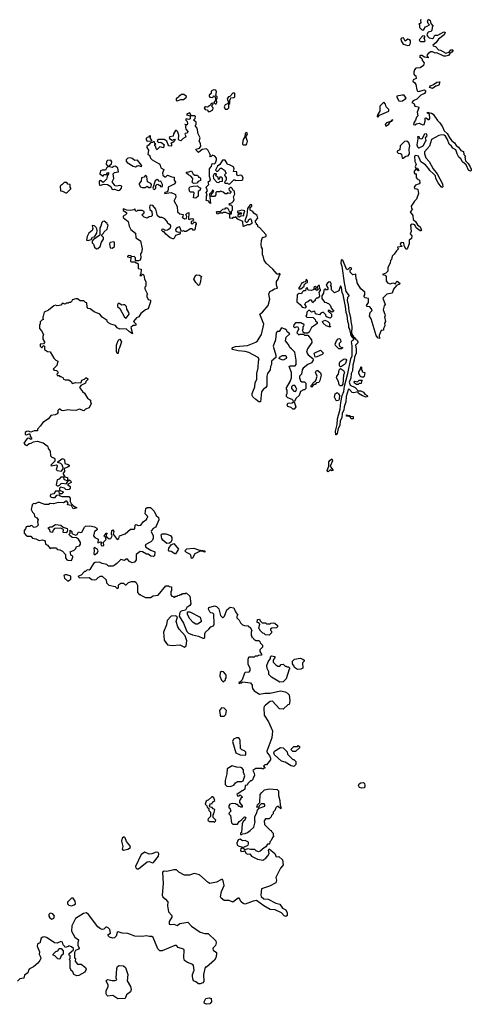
# Model space of a CAD drawing. Extents: x 2106670 to 2323771, y 35271 to 224896.
# Tile 378 of 419: x 2270299 to 2275415, y 175438 to 186593. Entities that reach past the tile are written whole.
import ezdxf

# ---------------------------------------------------------------- set-up
doc = ezdxf.new("R2010")
doc.units = 0

msp = doc.modelspace()

# ---------------------------------------------------------------- linework, layer by layer
at = {"layer": '0CON20XD'}
for points in [[(2274843, 186595), (2274839, 186585), (2274842, 186562), (2274835, 186550), (2274820, 186545), (2274830, 186535), (2274830, 186505), (2274851, 186481), (2274866, 186474), (2274879, 186481), (2274895, 186513), (2274915, 186518), (2274940, 186535), (2274925, 186550), (2274920, 186575), (2274932, 186598), (2274949, 186585), (2274958, 186548), (2274978, 186525), (2274970, 186505), (2274968, 186472), (2274955, 186458), (2274925, 186452), (2274912, 186425), (2274920, 186405), (2274936, 186386), (2274975, 186381), (2274985, 186387), (2275003, 186417), (2275035, 186416), (2275105, 186454), (2275118, 186448), (2275108, 186422), (2275045, 186374), (2275015, 186331), (2274980, 186305), (2274982, 186295), (2275011, 186291), (2275045, 186252), (2275066, 186246), (2275125, 186213), (2275164, 186226), (2275185, 186253), (2275202, 186252), (2275208, 186245), (2275196, 186224), (2275170, 186210), (2275155, 186186), (2275125, 186180), (2275105, 186181), (2275025, 186216), (2275005, 186213), (2274975, 186227), (2274955, 186228), (2274925, 186210), (2274914, 186196), (2274913, 186183), (2274928, 186165), (2274925, 186160), (2274885, 186170), (2274853, 186187), (2274843, 186187), (2274830, 186175), (2274854, 186154), (2274862, 186128), (2274882, 186105), (2274872, 186075), (2274835, 186048), (2274785, 186043), (2274771, 186025), (2274763, 185997), (2274764, 185974), (2274775, 185960), (2274788, 185958), (2274792, 185928), (2274757, 185913), (2274753, 185897), (2274776, 185876), (2274787, 185857), (2274797, 185797), (2274805, 185782), (2274815, 185778), (2274885, 185797), (2274896, 185786), (2274897, 185775), (2274885, 185758), (2274844, 185736), (2274798, 185692), (2274755, 185673), (2274742, 185655), (2274768, 185639), (2274775, 185612), (2274816, 185606), (2274822, 185595), (2274802, 185545), (2274808, 185502), (2274793, 185487), (2274782, 185455), (2274763, 185425), (2274760, 185405), (2274775, 185400), (2274795, 185413), (2274825, 185420), (2274865, 185402), (2274880, 185405), (2274893, 185445), (2274892, 185478), (2274905, 185480), (2274927, 185463), (2274938, 185462), (2274946, 185474), (2274942, 185522), (2274920, 185535), (2274920, 185545), (2274965, 185533), (2274984, 185524), (2275031, 185451), (2275058, 185425), (2275088, 185378), (2275107, 185335), (2275143, 185305), (2275167, 185257), (2275192, 185225), (2275226, 185196), (2275245, 185168), (2275269, 185149), (2275295, 185112), (2275325, 185100), (2275332, 185065), (2275350, 185045), (2275342, 185035), (2275350, 184995), (2275378, 184965), (2275402, 184925), (2275415, 184900), (2275412, 184885), (2275405, 184878), (2275385, 184888), (2275355, 184950), (2275315, 184982), (2275296, 185016), (2275275, 185037), (2275253, 185075), (2275238, 185118), (2275205, 185138), (2275191, 185161), (2275165, 185183), (2275146, 185236), (2275122, 185272), (2275106, 185286), (2275081, 185289), (2275048, 185282), (2274966, 185235), (2274941, 185159), (2274884, 185096), (2274883, 185075), (2274899, 185029), (2274936, 184985), (2274984, 184904), (2275028, 184845), (2275087, 184735), (2275092, 184698), (2275085, 184690), (2275075, 184700), (2275038, 184745), (2275012, 184795), (2275010, 184825), (2274986, 184846), (2274944, 184884), (2274935, 184902), (2274895, 184948), (2274844, 184984), (2274815, 185048), (2274786, 185056), (2274770, 185045), (2274774, 184985), (2274792, 184955), (2274780, 184925), (2274783, 184913), (2274805, 184910), (2274820, 184885), (2274815, 184880), (2274785, 184900), (2274766, 184875), (2274767, 184857), (2274775, 184848), (2274790, 184845), (2274792, 184805), (2274801, 184791), (2274830, 184775), (2274832, 184745), (2274825, 184732), (2274782, 184718), (2274767, 184695), (2274772, 184682), (2274797, 184677), (2274808, 184668), (2274818, 184625), (2274795, 184560), (2274770, 184535), (2274735, 184480), (2274738, 184458), (2274748, 184445), (2274724, 184415), (2274753, 184375), (2274755, 184330), (2274782, 184305), (2274807, 184267), (2274836, 184246), (2274852, 184208), (2274845, 184200), (2274835, 184202), (2274792, 184235), (2274777, 184267), (2274764, 184274), (2274745, 184277), (2274728, 184265), (2274732, 184195), (2274723, 184165), (2274740, 184145), (2274738, 184112), (2274712, 184095), (2274710, 184055), (2274693, 184005), (2274685, 183992), (2274675, 183992), (2274653, 184033), (2274650, 184065), (2274622, 184068), (2274612, 184058), (2274610, 184045), (2274630, 184025), (2274580, 184015), (2274582, 184002), (2274590, 183995), (2274567, 183973), (2274543, 183937), (2274518, 183915), (2274510, 183875), (2274500, 183865), (2274497, 183833), (2274470, 183785), (2274470, 183745), (2274445, 183720), (2274410, 183705), (2274438, 183698), (2274450, 183685), (2274450, 183635), (2274465, 183612), (2274495, 183600), (2274525, 183610), (2274555, 183600), (2274562, 183618), (2274575, 183630), (2274610, 183605), (2274600, 183595), (2274567, 183583), (2274535, 183540), (2274520, 183495), (2274460, 183485), (2274413, 183437), (2274440, 183365), (2274428, 183352), (2274418, 183305), (2274437, 183255), (2274440, 183235), (2274430, 183225), (2274442, 183175), (2274433, 183155), (2274437, 183125), (2274420, 183095), (2274420, 183075), (2274395, 183070), (2274383, 183047), (2274373, 183015), (2274375, 182982), (2274355, 182990), (2274336, 183016), (2274279, 183205), (2274260, 183235), (2274270, 183275), (2274290, 183295), (2274292, 183305), (2274265, 183340), (2274234, 183344), (2274228, 183355), (2274252, 183388), (2274250, 183435), (2274213, 183443), (2274202, 183452), (2274200, 183465), (2274210, 183475), (2274210, 183505), (2274164, 183544), (2274123, 183613), (2274120, 183645), (2274110, 183655), (2274108, 183708), (2274073, 183703), (2274042, 183732), (2274042, 183758), (2274060, 183765), (2274055, 183780), (2274035, 183780), (2274020, 183765)], [(2274844, 186344), (2274885, 186344), (2274893, 186355), (2274880, 186385), (2274890, 186395), (2274890, 186405), (2274865, 186410), (2274824, 186364), (2274831, 186351), (2274844, 186344)], [(2274695, 186302), (2274715, 186304), (2274728, 186328), (2274726, 186355), (2274719, 186365), (2274695, 186372), (2274665, 186351), (2274648, 186388), (2274625, 186384), (2274618, 186372), (2274619, 186355), (2274645, 186317), (2274695, 186302)], [(2274975, 185813), (2274943, 185823), (2274953, 185845), (2274985, 185857), (2275026, 185884), (2275059, 185889), (2275048, 185852), (2275012, 185838), (2274975, 185813)], [(2272085, 185672), (2272125, 185688), (2272155, 185688), (2272188, 185715), (2272186, 185726), (2272157, 185747), (2272134, 185746), (2272115, 185730), (2272105, 185730), (2272100, 185715), (2272072, 185695), (2272073, 185683), (2272085, 185672)], [(2272525, 185640), (2272532, 185655), (2272528, 185692), (2272538, 185705), (2272535, 185720), (2272520, 185735), (2272528, 185775), (2272520, 185795), (2272495, 185798), (2272470, 185785), (2272470, 185755), (2272445, 185737), (2272444, 185725), (2272454, 185714), (2272475, 185710), (2272490, 185715), (2272495, 185730), (2272508, 185728), (2272520, 185685), (2272500, 185655), (2272515, 185640), (2272525, 185640)], [(2272655, 185580), (2272670, 185595), (2272670, 185635), (2272680, 185645), (2272680, 185685), (2272688, 185692), (2272692, 185708), (2272725, 185710), (2272735, 185720), (2272738, 185755), (2272732, 185762), (2272715, 185760), (2272678, 185722), (2272665, 185720), (2272650, 185695), (2272652, 185682), (2272660, 185675), (2272660, 185645), (2272625, 185630), (2272617, 185605), (2272625, 185580), (2272655, 185580)], [(2274615, 185668), (2274635, 185672), (2274677, 185705), (2274656, 185736), (2274631, 185739), (2274572, 185728), (2274570, 185715), (2274594, 185674), (2274615, 185668)], [(2272433, 185553), (2272455, 185553), (2272487, 185573), (2272490, 185595), (2272480, 185605), (2272480, 185625), (2272490, 185635), (2272488, 185648), (2272470, 185645), (2272460, 185625), (2272425, 185600), (2272404, 185606), (2272388, 185595), (2272400, 185575), (2272425, 185570), (2272433, 185553)], [(2274355, 185490), (2274375, 185510), (2274482, 185555), (2274480, 185575), (2274452, 185605), (2274442, 185635), (2274425, 185658), (2274380, 185615), (2274380, 185555), (2274352, 185515), (2274350, 185495), (2274355, 185490)], [(2272453, 185043), (2272460, 185055), (2272458, 185065), (2272435, 185110), (2272415, 185128), (2272365, 185122), (2272325, 185090), (2272300, 185115), (2272300, 185125), (2272335, 185139), (2272351, 185159), (2272349, 185189), (2272333, 185215), (2272342, 185255), (2272321, 185301), (2272310, 185365), (2272290, 185385), (2272292, 185398), (2272300, 185405), (2272300, 185435), (2272282, 185442), (2272270, 185455), (2272288, 185472), (2272290, 185495), (2272282, 185502), (2272242, 185502), (2272228, 185538), (2272195, 185528), (2272190, 185515), (2272230, 185505), (2272230, 185470), (2272217, 185463), (2272185, 185470), (2272180, 185465), (2272180, 185455), (2272195, 185440), (2272200, 185415), (2272195, 185402), (2272180, 185400), (2272175, 185410), (2272170, 185405), (2272180, 185400), (2272178, 185375), (2272183, 185353), (2272203, 185325), (2272195, 185308), (2272172, 185305), (2272170, 185295), (2272181, 185275), (2272179, 185261), (2272152, 185248), (2272125, 185222), (2272105, 185228), (2272097, 185237), (2272102, 185285), (2272096, 185306), (2272086, 185326), (2272075, 185337), (2272065, 185337), (2272040, 185300), (2272038, 185272), (2272004, 185266), (2271993, 185257), (2271998, 185245), (2272025, 185229), (2272055, 185240), (2272060, 185235), (2272049, 185211), (2272035, 185200), (2272010, 185195), (2272020, 185185), (2272020, 185165), (2272015, 185160), (2271990, 185165), (2271980, 185175), (2271966, 185216), (2271956, 185226), (2271935, 185234), (2271875, 185236), (2271858, 185225), (2271862, 185212), (2271872, 185202), (2271897, 185207), (2271940, 185175), (2271932, 185168), (2271928, 185142), (2271888, 185152), (2271860, 185125), (2271855, 185120), (2271845, 185130), (2271840, 185155), (2271830, 185165), (2271832, 185178), (2271840, 185185), (2271832, 185192), (2271828, 185208), (2271815, 185210), (2271805, 185200), (2271782, 185198), (2271760, 185170), (2271740, 185155), (2271740, 185145), (2271760, 185115), (2271750, 185065), (2271768, 185058), (2271780, 185025), (2271800, 185005), (2271879, 184959), (2271890, 184945), (2271898, 184915), (2271932, 184895), (2271917, 184855), (2271921, 184831), (2271945, 184812), (2271956, 184814), (2271975, 184832), (2272024, 184814), (2272050, 184810), (2272050, 184775), (2272063, 184753), (2272058, 184735), (2271982, 184695), (2271983, 184665), (2271977, 184653), (2271968, 184642), (2271944, 184636), (2271940, 184625), (2272014, 184636), (2272063, 184613), (2272069, 184581), (2272048, 184545), (2272048, 184535), (2272083, 184475), (2272086, 184416), (2272113, 184393), (2272150, 184385), (2272147, 184363), (2272140, 184355), (2272165, 184338), (2272188, 184342), (2272192, 184365), (2272182, 184385), (2272195, 184400), (2272215, 184410), (2272212, 184332), (2272225, 184330), (2272233, 184337), (2272255, 184340), (2272270, 184325), (2272258, 184312), (2272240, 184305), (2272240, 184285), (2272255, 184280), (2272275, 184300), (2272288, 184298), (2272300, 184285), (2272300, 184275), (2272290, 184265), (2272288, 184225), (2272275, 184210), (2272265, 184210), (2272252, 184222), (2272235, 184222), (2272185, 184193), (2272165, 184192), (2272155, 184200), (2272132, 184192), (2272113, 184243), (2272105, 184247), (2272079, 184235), (2272064, 184215), (2272068, 184198), (2272095, 184186), (2272118, 184188), (2272118, 184175), (2272108, 184162), (2272065, 184146), (2272045, 184111), (2272035, 184109), (2272005, 184121), (2271954, 184164), (2271935, 184190), (2271925, 184190), (2271910, 184205), (2271915, 184220), (2271925, 184222), (2271948, 184208), (2271975, 184212), (2272007, 184233), (2272011, 184255), (2272006, 184266), (2271979, 184285), (2271968, 184308), (2271942, 184335), (2271915, 184350), (2271885, 184350), (2271862, 184372), (2271840, 184445), (2271809, 184489), (2271785, 184492), (2271773, 184487), (2271768, 184465), (2271774, 184444), (2271796, 184425), (2271800, 184375), (2271787, 184363), (2271765, 184360), (2271745, 184343), (2271710, 184355), (2271682, 184382), (2271710, 184405), (2271708, 184418), (2271685, 184432), (2271635, 184430), (2271628, 184422), (2271615, 184420), (2271605, 184450), (2271592, 184438), (2271555, 184430), (2271514, 184434), (2271475, 184450), (2271470, 184445), (2271473, 184433), (2271508, 184408), (2271510, 184395), (2271499, 184381), (2271473, 184367), (2271473, 184353), (2271528, 184308), (2271540, 184255), (2271560, 184215), (2271610, 184175), (2271615, 184120), (2271666, 184086), (2271688, 183995), (2271678, 183955), (2271668, 183942), (2271673, 183893), (2271665, 183870), (2271645, 183860), (2271615, 183860), (2271610, 183865), (2271610, 183895), (2271595, 183910), (2271568, 183908), (2271555, 183918), (2271535, 183920), (2271520, 183915), (2271520, 183905), (2271558, 183898), (2271555, 183852), (2271565, 183848), (2271605, 183850), (2271615, 183840), (2271628, 183838), (2271640, 183825), (2271640, 183775), (2271677, 183767), (2271670, 183715), (2271660, 183695), (2271675, 183690), (2271695, 183708), (2271707, 183697), (2271713, 183653), (2271727, 183625), (2271728, 183575), (2271718, 183562), (2271718, 183545), (2271748, 183485), (2271740, 183475), (2271740, 183455), (2271754, 183424), (2271780, 183415), (2271782, 183395), (2271753, 183317), (2271723, 183307), (2271670, 183265), (2271648, 183225), (2271622, 183215), (2271590, 183175), (2271620, 183145), (2271611, 183129), (2271583, 183127), (2271560, 183105), (2271577, 183033), (2271542, 183055), (2271505, 183090), (2271435, 183088), (2271405, 183102), (2271385, 183128), (2271330, 183145), (2271305, 183160), (2271292, 183172), (2271290, 183185), (2271234, 183224), (2271208, 183258), (2271143, 183283), (2271097, 183317), (2271075, 183320), (2271062, 183335), (2271060, 183385), (2271045, 183388), (2271025, 183408), (2270985, 183408), (2270955, 183430), (2270935, 183432), (2270892, 183418), (2270890, 183405), (2270875, 183390), (2270855, 183390), (2270848, 183382), (2270825, 183380), (2270815, 183370), (2270785, 183380), (2270765, 183360), (2270747, 183353), (2270725, 183350), (2270705, 183358), (2270685, 183350), (2270627, 183303), (2270575, 183278), (2270567, 183233), (2270560, 183225), (2270560, 183205), (2270570, 183195), (2270552, 183188), (2270532, 183168), (2270530, 183145), (2270522, 183135), (2270522, 183095), (2270548, 183068), (2270568, 183025), (2270560, 183005), (2270560, 182975), (2270580, 182945), (2270580, 182935), (2270568, 182922), (2270532, 182918), (2270530, 182895), (2270545, 182880), (2270555, 182880), (2270560, 182895), (2270575, 182900), (2270580, 182895), (2270580, 182855), (2270615, 182832), (2270645, 182830), (2270687, 182757), (2270707, 182737), (2270730, 182725), (2270720, 182675), (2270680, 182635), (2270692, 182622), (2270715, 182618), (2270730, 182605), (2270732, 182588), (2270720, 182575), (2270722, 182562), (2270745, 182560), (2270755, 182550), (2270765, 182550), (2270790, 182535), (2270795, 182520), (2270815, 182512), (2270855, 182512), (2270885, 182490), (2270895, 182470), (2270935, 182481), (2270985, 182477), (2270996, 182484), (2271005, 182508), (2271035, 182520), (2271050, 182535), (2271057, 182537), (2271070, 182525), (2271070, 182515), (2271050, 182495), (2271046, 182474), (2270992, 182448), (2270977, 182425), (2271011, 182381), (2271033, 182363), (2271067, 182305), (2271102, 182282), (2271100, 182265), (2271110, 182245), (2271085, 182197), (2271045, 182180), (2271025, 182163), (2270975, 182181), (2270935, 182164), (2270870, 182170), (2270845, 182171), (2270795, 182160), (2270774, 182164), (2270755, 182180), (2270745, 182179), (2270733, 182165), (2270732, 182138), (2270723, 182127), (2270700, 182115), (2270652, 182108), (2270625, 182072), (2270561, 182029), (2270535, 181990), (2270500, 181955), (2270500, 181935), (2270465, 181933), (2270425, 181918), (2270395, 181931), (2270375, 181926), (2270363, 181915), (2270363, 181895), (2270375, 181890), (2270405, 181902), (2270415, 181900), (2270418, 181875), (2270436, 181844), (2270425, 181838), (2270402, 181852), (2270385, 181848), (2270348, 181795), (2270360, 181775), (2270382, 181768), (2270405, 181792), (2270430, 181795), (2270455, 181812), (2270499, 181819), (2270567, 181797), (2270610, 181765), (2270617, 181757), (2270620, 181735), (2270643, 181705), (2270650, 181650), (2270665, 181636), (2270692, 181625), (2270699, 181615), (2270698, 181592), (2270652, 181545), (2270655, 181540), (2270715, 181548), (2270723, 181543), (2270725, 181530), (2270714, 181495), (2270725, 181484), (2270772, 181478), (2270788, 181502), (2270790, 181515), (2270779, 181549), (2270765, 181564), (2270730, 181575), (2270732, 181585), (2270775, 181618), (2270785, 181622), (2270800, 181615), (2270808, 181605), (2270810, 181565), (2270850, 181555), (2270860, 181545), (2270860, 181535), (2270845, 181522), (2270802, 181508), (2270808, 181475), (2270790, 181455), (2270790, 181445)], [(2274455, 185390), (2274479, 185411), (2274500, 185440), (2274516, 185444), (2274528, 185458), (2274515, 185456), (2274500, 185440), (2274455, 185423), (2274440, 185405), (2274442, 185392), (2274455, 185390)], [(2272865, 185174), (2272874, 185186), (2272880, 185215), (2272862, 185265), (2272880, 185295), (2272875, 185310), (2272865, 185313), (2272853, 185305), (2272848, 185265), (2272831, 185235), (2272822, 185195), (2272824, 185184), (2272835, 185176), (2272865, 185174)], [(2274825, 185143), (2274868, 185165), (2274897, 185213), (2274902, 185225), (2274898, 185255), (2274914, 185276), (2274912, 185292), (2274905, 185300), (2274884, 185296), (2274855, 185240), (2274832, 185242), (2274825, 185267), (2274804, 185266), (2274808, 185242), (2274797, 185175), (2274805, 185152), (2274815, 185143), (2274825, 185143)], [(2271745, 185218), (2271795, 185220), (2271798, 185228), (2271780, 185245), (2271780, 185275), (2271775, 185280), (2271758, 185262), (2271745, 185260), (2271733, 185247), (2271733, 185233), (2271745, 185218)], [(2274645, 185023), (2274673, 185045), (2274699, 185051), (2274714, 185075), (2274713, 185125), (2274720, 185165), (2274706, 185196), (2274685, 185218), (2274658, 185212), (2274610, 185165), (2274605, 185120), (2274574, 185105), (2274575, 185092), (2274585, 185080), (2274614, 185076), (2274625, 185068), (2274633, 185025), (2274645, 185023)], [(2271415, 184658), (2271435, 184662), (2271454, 184685), (2271456, 184706), (2271435, 184714), (2271395, 184707), (2271381, 184711), (2271348, 184755), (2271367, 184795), (2271358, 184845), (2271375, 184861), (2271419, 184871), (2271411, 184911), (2271385, 184932), (2271365, 184931), (2271345, 184917), (2271300, 184930), (2271339, 184961), (2271344, 184984), (2271332, 185002), (2271295, 184998), (2271284, 184986), (2271278, 184955), (2271300, 184925), (2271285, 184918), (2271271, 184889), (2271235, 184888), (2271215, 184880), (2271207, 184847), (2271245, 184820), (2271252, 184838), (2271282, 184838), (2271295, 184858), (2271305, 184860), (2271307, 184845), (2271290, 184825), (2271292, 184815), (2271283, 184787), (2271245, 184750), (2271215, 184770), (2271205, 184768), (2271198, 184755), (2271198, 184735), (2271205, 184720), (2271215, 184718), (2271255, 184730), (2271295, 184724), (2271333, 184703), (2271345, 184670), (2271375, 184673), (2271415, 184658)], [(2271613, 184927), (2271631, 184939), (2271645, 184940), (2271675, 184928), (2271682, 184935), (2271680, 184945), (2271635, 185000), (2271605, 184997), (2271575, 185022), (2271555, 185028), (2271525, 185024), (2271507, 185005), (2271505, 184990), (2271518, 184975), (2271585, 184932), (2271613, 184927)], [(2274020, 183765), (2274015, 183760), (2274000, 183765), (2273958, 183868), (2273945, 183873), (2273941, 183869), (2273936, 183835), (2273949, 183799), (2273973, 183613), (2273993, 183513), (2274031, 183465), (2274013, 183445), (2274010, 183410), (2274022, 183362), (2274028, 183295), (2274048, 183215), (2274049, 183175), (2274061, 183115), (2274059, 183039), (2274079, 182999), (2274102, 182985), (2274100, 182975), (2274122, 182962), (2274130, 182945), (2274128, 182932), (2274103, 182907), (2274111, 182865), (2274112, 182815), (2274092, 182768), (2274089, 182735), (2274072, 182678), (2274068, 182615), (2274053, 182585), (2274050, 182530), (2274033, 182487), (2274043, 182453), (2274100, 182425), (2274135, 182388), (2274165, 182387), (2274195, 182371), (2274210, 182350), (2274236, 182335), (2274238, 182325), (2274225, 182318), (2274182, 182332), (2274138, 182358), (2274128, 182378), (2274085, 182367), (2274065, 182370), (2274035, 182404), (2274025, 182406), (2274020, 182400), (2273998, 182325), (2273992, 182265), (2273973, 182207), (2273971, 182169), (2273954, 182135), (2273948, 182082), (2273931, 182049), (2273926, 181995), (2273907, 181963), (2273897, 181905), (2273885, 181888), (2273881, 181891), (2273875, 181930), (2273894, 182005), (2273898, 182072), (2273929, 182181), (2273936, 182255), (2273952, 182335), (2273971, 182379), (2273978, 182442), (2274016, 182585), (2274051, 182749), (2274064, 182785), (2274067, 182897), (2274058, 182945), (2274065, 182960), (2274090, 182975), (2274054, 183014), (2274039, 183085), (2274029, 183105), (2274029, 183135), (2274015, 183175), (2274008, 183245), (2273997, 183277), (2273990, 183345), (2273962, 183475), (2273951, 183501), (2273945, 183557), (2273935, 183578), (2273915, 183520), (2273865, 183500), (2273833, 183533), (2273830, 183565), (2273820, 183575), (2273828, 183585), (2273828, 183605), (2273819, 183619), (2273805, 183622), (2273782, 183605), (2273770, 183585), (2273790, 183555), (2273790, 183535), (2273775, 183530), (2273768, 183538), (2273755, 183540), (2273745, 183530), (2273742, 183495), (2273720, 183465), (2273720, 183435), (2273752, 183392), (2273775, 183390), (2273782, 183382), (2273798, 183378), (2273818, 183358), (2273830, 183320), (2273858, 183292), (2273848, 183282), (2273835, 183280), (2273805, 183300), (2273792, 183298), (2273792, 183292), (2273830, 183255), (2273830, 183225), (2273815, 183210), (2273782, 183222), (2273772, 183232), (2273768, 183248), (2273738, 183278), (2273712, 183268), (2273695, 183250), (2273660, 183255), (2273652, 183262), (2273648, 183278), (2273635, 183290), (2273605, 183280), (2273585, 183300), (2273572, 183298), (2273552, 183278), (2273550, 183245), (2273540, 183235), (2273552, 183222), (2273625, 183220), (2273648, 183198), (2273652, 183182), (2273670, 183165), (2273668, 183152), (2273650, 183135), (2273604, 183106), (2273578, 183052), (2273565, 183040), (2273525, 183040), (2273512, 183052), (2273508, 183068), (2273500, 183075), (2273510, 183085), (2273510, 183115), (2273518, 183122), (2273520, 183135), (2273508, 183148), (2273495, 183150), (2273485, 183160), (2273425, 183160), (2273403, 183137), (2273400, 183115), (2273415, 183100), (2273422, 183108), (2273448, 183118), (2273460, 183085), (2273452, 183078), (2273440, 183045), (2273462, 183022), (2273475, 183030), (2273515, 183030), (2273525, 183020), (2273565, 183020), (2273604, 182964), (2273608, 182935), (2273558, 182865), (2273550, 182825), (2273567, 182797), (2273620, 182755), (2273623, 182735), (2273605, 182707), (2273562, 182688), (2273510, 182645), (2273500, 182625), (2273490, 182575), (2273470, 182555), (2273470, 182535), (2273482, 182502), (2273495, 182490), (2273525, 182490), (2273540, 182475), (2273540, 182415), (2273525, 182400), (2273515, 182400), (2273481, 182379), (2273464, 182336), (2273430, 182305), (2273410, 182265), (2273428, 182205), (2273408, 182182), (2273395, 182180), (2273375, 182200), (2273335, 182212), (2273328, 182225), (2273335, 182248), (2273387, 182253), (2273400, 182265), (2273398, 182278), (2273385, 182290), (2273335, 182310), (2273320, 182325), (2273323, 182347), (2273330, 182355), (2273330, 182395), (2273320, 182405), (2273322, 182422), (2273362, 182495), (2273378, 182535), (2273380, 182595), (2273350, 182665), (2273365, 182672), (2273418, 182672), (2273430, 182685), (2273430, 182735), (2273417, 182827), (2273380, 182865), (2273364, 182874), (2273342, 182915), (2273310, 182955), (2273318, 182995), (2273360, 183035), (2273330, 183055), (2273325, 183070), (2273307, 183087), (2273265, 183100), (2273238, 183062), (2273215, 183060), (2273203, 183047), (2273198, 182965), (2273170, 182895), (2273202, 182792), (2273200, 182765), (2273150, 182725), (2273150, 182685), (2273140, 182665), (2273138, 182625), (2273108, 182585), (2273097, 182555), (2273097, 182445), (2273088, 182425), (2273057, 182403), (2273038, 182375), (2273027, 182263), (2273010, 182265), (2272975, 182290), (2272940, 182320), (2272932, 182335), (2272934, 182356), (2272963, 182435), (2272968, 182482), (2272986, 182515), (2272984, 182586), (2273001, 182649), (2273003, 182725), (2273012, 182752), (2273000, 182765), (2272894, 182824), (2272855, 182834), (2272775, 182841), (2272710, 182855), (2272703, 182865), (2272712, 182878), (2272745, 182889), (2272879, 182901), (2272975, 182940), (2272993, 182955), (2273038, 183025), (2273063, 183145), (2273018, 183255), (2273049, 183281), (2273113, 183355), (2273133, 183425), (2273123, 183485), (2273132, 183515), (2273157, 183523), (2273185, 183542), (2273218, 183552), (2273210, 183585), (2273210, 183625), (2273227, 183653), (2273242, 183698), (2273250, 183705), (2273245, 183720), (2273235, 183710), (2273215, 183710), (2273168, 183765), (2273092, 183835), (2273068, 183868), (2273057, 183917), (2273050, 183925), (2273048, 183995), (2273038, 184015), (2273033, 184045), (2273038, 184092), (2273050, 184125), (2273090, 184135), (2273091, 184155), (2273015, 184238), (2273002, 184242), (2272995, 184270), (2272982, 184272), (2272980, 184285), (2272970, 184295), (2272970, 184315), (2272997, 184343), (2272995, 184360), (2272988, 184375), (2272951, 184401), (2272940, 184420), (2272910, 184435), (2272910, 184465), (2272928, 184482), (2272930, 184495), (2272915, 184500), (2272905, 184490), (2272878, 184455), (2272872, 184378), (2272848, 184315), (2272865, 184300), (2272875, 184300), (2272890, 184315), (2272890, 184325), (2272915, 184340), (2272927, 184317), (2272930, 184285), (2272905, 184270), (2272875, 184270), (2272835, 184250), (2272830, 184255), (2272827, 184307), (2272772, 184332), (2272748, 184358), (2272735, 184350), (2272715, 184350), (2272705, 184340), (2272680, 184345), (2272680, 184390), (2272700, 184395), (2272700, 184425), (2272710, 184435), (2272710, 184475), (2272695, 184490), (2272675, 184490), (2272672, 184505), (2272708, 184522), (2272720, 184535), (2272728, 184555), (2272720, 184585), (2272737, 184615), (2272728, 184658), (2272712, 184662), (2272710, 184675), (2272695, 184690), (2272685, 184690), (2272670, 184675), (2272672, 184662), (2272690, 184645), (2272690, 184635), (2272680, 184625), (2272655, 184630), (2272645, 184620), (2272625, 184620), (2272605, 184638), (2272575, 184650), (2272565, 184642), (2272528, 184642), (2272522, 184635), (2272522, 184608), (2272505, 184590), (2272475, 184590), (2272470, 184595), (2272472, 184618), (2272490, 184635), (2272492, 184648), (2272500, 184655), (2272485, 184660), (2272468, 184632), (2272450, 184615), (2272460, 184510), (2272445, 184520), (2272440, 184535), (2272410, 184545), (2272417, 184563), (2272416, 184595), (2272422, 184605), (2272410, 184635), (2272427, 184655), (2272412, 184695), (2272440, 184725), (2272433, 184757), (2272460, 184775), (2272449, 184815), (2272451, 184905), (2272471, 184935), (2272480, 184965), (2272505, 184960), (2272517, 184973), (2272530, 185005), (2272530, 185025), (2272508, 185048), (2272483, 185057), (2272465, 185040), (2272453, 185043)], [(2272675, 184730), (2272725, 184780), (2272735, 184780), (2272745, 184770), (2272815, 184776), (2272827, 184783), (2272830, 184800), (2272815, 184828), (2272795, 184830), (2272772, 184822), (2272758, 184838), (2272758, 184868), (2272722, 184872), (2272728, 184905), (2272722, 184925), (2272675, 184948), (2272652, 184952), (2272650, 184965), (2272625, 185000), (2272595, 185000), (2272568, 184952), (2272540, 184935), (2272518, 184888), (2272528, 184878), (2272542, 184878), (2272575, 184910), (2272585, 184910), (2272618, 184888), (2272640, 184855), (2272620, 184835), (2272622, 184822), (2272640, 184805), (2272640, 184775), (2272622, 184758), (2272620, 184745), (2272625, 184740), (2272655, 184740), (2272662, 184732), (2272675, 184730)], [(2272268, 184738), (2272250, 184755), (2272258, 184765), (2272260, 184795), (2272239, 184819), (2272210, 184835), (2272190, 184855), (2272190, 184865), (2272215, 184868), (2272245, 184880), (2272264, 184844), (2272285, 184832), (2272312, 184832), (2272325, 184810), (2272338, 184808), (2272348, 184798), (2272348, 184772), (2272322, 184758), (2272305, 184740), (2272268, 184738)], [(2272555, 184750), (2272565, 184760), (2272598, 184762), (2272597, 184797), (2272587, 184807), (2272565, 184810), (2272560, 184785), (2272552, 184782), (2272548, 184808), (2272520, 184825), (2272528, 184848), (2272502, 184848), (2272490, 184825), (2272493, 184793), (2272532, 184752), (2272555, 184750)], [(2270821, 184631), (2270835, 184632), (2270880, 184675), (2270880, 184685), (2270870, 184695), (2270870, 184725), (2270845, 184730), (2270835, 184750), (2270803, 184747), (2270778, 184722), (2270764, 184716), (2270758, 184705), (2270762, 184655), (2270785, 184652), (2270821, 184631)], [(2271685, 184690), (2271719, 184691), (2271745, 184708), (2271763, 184693), (2271775, 184692), (2271787, 184703), (2271793, 184725), (2271786, 184736), (2271748, 184755), (2271740, 184815), (2271725, 184830), (2271710, 184810), (2271680, 184800), (2271677, 184765), (2271653, 184737), (2271651, 184725), (2271669, 184699), (2271685, 184690)], [(2271825, 184668), (2271840, 184685), (2271840, 184715), (2271853, 184727), (2271865, 184730), (2271875, 184720), (2271885, 184720), (2271898, 184698), (2271916, 184704), (2271916, 184726), (2271900, 184765), (2271875, 184760), (2271868, 184778), (2271855, 184782), (2271835, 184768), (2271808, 184685), (2271810, 184675), (2271825, 184668)], [(2272295, 184570), (2272270, 184575), (2272275, 184630), (2272265, 184640), (2272235, 184640), (2272222, 184652), (2272220, 184685), (2272225, 184698), (2272265, 184708), (2272315, 184710), (2272332, 184692), (2272348, 184688), (2272345, 184660), (2272320, 184645), (2272320, 184595), (2272295, 184570)], [(2272680, 184390), (2272675, 184390), (2272635, 184410), (2272605, 184410), (2272595, 184400), (2272582, 184402), (2272575, 184410), (2272568, 184402), (2272535, 184390), (2272530, 184415), (2272535, 184420), (2272575, 184420), (2272602, 184448), (2272625, 184450), (2272635, 184460), (2272655, 184460), (2272672, 184422), (2272680, 184415), (2272680, 184390)], [(2272785, 184360), (2272805, 184372), (2272837, 184373), (2272837, 184395), (2272848, 184428), (2272814, 184436), (2272762, 184418), (2272775, 184400), (2272788, 184402), (2272795, 184410), (2272808, 184405), (2272810, 184395), (2272805, 184390), (2272785, 184390), (2272772, 184378), (2272772, 184362), (2272785, 184360)], [(2271168, 183998), (2271185, 184000), (2271210, 184025), (2271226, 184074), (2271248, 184105), (2271247, 184127), (2271230, 184145), (2271230, 184155), (2271250, 184175), (2271255, 184190), (2271292, 184218), (2271300, 184265), (2271290, 184275), (2271290, 184285), (2271255, 184310), (2271242, 184308), (2271230, 184295), (2271220, 184255), (2271207, 184235), (2271208, 184152), (2271131, 184099), (2271120, 184085), (2271120, 184065), (2271135, 184050), (2271147, 184017), (2271168, 183998)], [(2271075, 184091), (2271108, 184102), (2271125, 184130), (2271148, 184132), (2271173, 184175), (2271178, 184205), (2271174, 184224), (2271165, 184240), (2271145, 184256), (2271125, 184262), (2271121, 184259), (2271129, 184229), (2271122, 184205), (2271084, 184175), (2271065, 184135), (2271056, 184096), (2271075, 184091)], [(2271345, 184003), (2271374, 184025), (2271372, 184072), (2271366, 184076), (2271325, 184067), (2271316, 184054), (2271325, 184008), (2271345, 184003)], [(2272325, 183582), (2272294, 183614), (2272271, 183655), (2272292, 183695), (2272305, 183703), (2272335, 183698), (2272358, 183685), (2272350, 183665), (2272348, 183625), (2272335, 183590), (2272325, 183582)], [(2273462, 183542), (2273485, 183542), (2273520, 183575), (2273522, 183588), (2273542, 183608), (2273560, 183615), (2273560, 183635), (2273548, 183648), (2273540, 183645), (2273538, 183622), (2273515, 183620), (2273508, 183612), (2273495, 183610), (2273478, 183572), (2273460, 183555), (2273462, 183542)], [(2273535, 183330), (2273550, 183345), (2273530, 183365), (2273540, 183390), (2273565, 183400), (2273585, 183420), (2273598, 183418), (2273610, 183405), (2273610, 183395), (2273625, 183390), (2273630, 183405), (2273650, 183415), (2273650, 183425), (2273665, 183440), (2273675, 183440), (2273698, 183462), (2273692, 183505), (2273707, 183523), (2273708, 183535), (2273700, 183545), (2273695, 183580), (2273685, 183580), (2273670, 183565), (2273680, 183535), (2273667, 183523), (2273650, 183535), (2273652, 183548), (2273660, 183555), (2273655, 183570), (2273642, 183568), (2273632, 183558), (2273630, 183535), (2273605, 183523), (2273567, 183527), (2273555, 183560), (2273540, 183545), (2273535, 183520), (2273515, 183520), (2273498, 183505), (2273492, 183488), (2273465, 183492), (2273442, 183475), (2273440, 183395), (2273476, 183366), (2273500, 183335), (2273535, 183330)], [(2271505, 183212), (2271538, 183255), (2271537, 183277), (2271514, 183315), (2271508, 183345), (2271492, 183362), (2271475, 183364), (2271455, 183357), (2271425, 183377), (2271415, 183377), (2271407, 183363), (2271408, 183345), (2271432, 183322), (2271485, 183222), (2271505, 183212)], [(2273815, 183110), (2273770, 183125), (2273738, 183155), (2273730, 183175), (2273755, 183190), (2273790, 183175), (2273810, 183155), (2273810, 183125), (2273820, 183115), (2273815, 183110)], [(2271415, 182810), (2271405, 182812), (2271396, 182835), (2271397, 182905), (2271415, 182958), (2271425, 182970), (2271435, 182972), (2271451, 182945), (2271431, 182875), (2271419, 182851), (2271415, 182810)], [(2273945, 182863), (2273914, 182864), (2273875, 182900), (2273873, 182915), (2273887, 182955), (2273905, 182978), (2273925, 182980), (2273932, 182965), (2273938, 182942), (2273920, 182925), (2273918, 182905), (2273925, 182890), (2273960, 182875), (2273945, 182863)], [(2273645, 182770), (2273634, 182816), (2273705, 182847), (2273740, 182815), (2273725, 182798), (2273665, 182772), (2273645, 182770)], [(2273285, 182734), (2273250, 182745), (2273240, 182755), (2273242, 182768), (2273275, 182790), (2273315, 182790), (2273322, 182765), (2273318, 182755), (2273285, 182734)], [(2273935, 182660), (2273923, 182673), (2273922, 182705), (2273929, 182721), (2273975, 182752), (2273995, 182747), (2274003, 182735), (2273991, 182699), (2273980, 182685), (2273945, 182663), (2273935, 182660)], [(2273605, 182430), (2273600, 182435), (2273602, 182448), (2273618, 182462), (2273620, 182475), (2273630, 182485), (2273648, 182492), (2273654, 182506), (2273668, 182555), (2273652, 182595), (2273663, 182617), (2273675, 182618), (2273705, 182592), (2273716, 182566), (2273698, 182505), (2273686, 182484), (2273662, 182478), (2273645, 182460), (2273632, 182458), (2273605, 182430)], [(2273945, 182444), (2273929, 182445), (2273919, 182455), (2273912, 182492), (2273887, 182535), (2273892, 182555), (2273912, 182578), (2273920, 182625), (2273935, 182640), (2273967, 182617), (2273979, 182595), (2273966, 182565), (2273958, 182462), (2273945, 182444)], [(2274185, 182540), (2274161, 182551), (2274140, 182585), (2274140, 182605), (2274160, 182635), (2274165, 182660), (2274170, 182655), (2274170, 182625), (2274178, 182618), (2274180, 182605), (2274210, 182595), (2274200, 182550), (2274185, 182540)], [(2274135, 182460), (2274115, 182460), (2274092, 182475), (2274088, 182485), (2274094, 182496), (2274125, 182490), (2274145, 182510), (2274178, 182508), (2274170, 182495), (2274168, 182472), (2274145, 182470), (2274135, 182460)], [(2273425, 182380), (2273438, 182405), (2273432, 182422), (2273415, 182450), (2273395, 182450), (2273380, 182435), (2273380, 182415), (2273404, 182384), (2273425, 182380)], [(2273895, 182273), (2273885, 182278), (2273866, 182315), (2273873, 182355), (2273895, 182370), (2273912, 182355), (2273921, 182335), (2273920, 182295), (2273910, 182280), (2273895, 182273)], [(2274075, 182072), (2274055, 182072), (2274048, 182088), (2274025, 182100), (2274002, 182102), (2274000, 182115), (2274037, 182107), (2274045, 182100), (2274078, 182098), (2274075, 182072)], [(2273795, 181469), (2273785, 181473), (2273784, 181485), (2273801, 181535), (2273803, 181585), (2273815, 181604), (2273835, 181616), (2273844, 181595), (2273816, 181535), (2273852, 181485), (2273835, 181482), (2273815, 181492), (2273795, 181469)], [(2270790, 181445), (2270812, 181412), (2270840, 181405), (2270840, 181370), (2270814, 181374), (2270802, 181385), (2270798, 181408), (2270765, 181410), (2270745, 181388), (2270725, 181380), (2270712, 181322), (2270723, 181313), (2270737, 181313), (2270751, 181319), (2270771, 181339), (2270785, 181341), (2270827, 181333), (2270840, 181355), (2270840, 181370), (2270855, 181370), (2270865, 181380), (2270880, 181365), (2270882, 181348), (2270840, 181325), (2270870, 181305), (2270872, 181285), (2270860, 181270), (2270837, 181267), (2270821, 181271), (2270806, 181286), (2270763, 181297), (2270752, 181285), (2270752, 181262), (2270790, 181245), (2270790, 181235), (2270775, 181220), (2270752, 181222), (2270745, 181250), (2270705, 181250), (2270685, 181220), (2270647, 181213), (2270643, 181195), (2270654, 181184), (2270675, 181178), (2270702, 181178), (2270720, 181205), (2270745, 181210), (2270755, 181200), (2270781, 181191), (2270855, 181190), (2270872, 181172), (2270872, 181135), (2270882, 181112), (2270910, 181085), (2270948, 181062), (2270905, 181052), (2270888, 181088), (2270840, 181095), (2270848, 181115), (2270835, 181138), (2270825, 181138), (2270795, 181120), (2270735, 181122), (2270683, 181107), (2270645, 181110), (2270625, 181100), (2270585, 181102), (2270525, 181122), (2270505, 181122), (2270475, 181108), (2270455, 181110), (2270440, 181095), (2270430, 181045), (2270444, 181014), (2270464, 180994), (2270468, 180965), (2270495, 180948), (2270508, 180925), (2270502, 180905), (2270507, 180867), (2270491, 180849), (2270465, 180840), (2270455, 180842), (2270435, 180862), (2270421, 180859), (2270415, 180852), (2270385, 180852), (2270374, 180846), (2270367, 180823), (2270350, 180805), (2270350, 180775), (2270377, 180747), (2270385, 180740), (2270425, 180740), (2270445, 180720), (2270482, 180712), (2270521, 180691), (2270555, 180698), (2270582, 180692), (2270588, 180682), (2270592, 180652), (2270615, 180640), (2270643, 180603), (2270655, 180610), (2270715, 180610), (2270722, 180592), (2270755, 180588), (2270785, 180572), (2270820, 180535), (2270820, 180495), (2270834, 180474), (2270845, 180468), (2270885, 180467), (2270903, 180505), (2270902, 180515), (2270880, 180525), (2270876, 180556), (2270870, 180565), (2270915, 180581), (2270935, 180602), (2270944, 180626), (2270975, 180632), (2270990, 180650), (2270988, 180668), (2270965, 180708), (2270942, 180722), (2270895, 180727), (2270862, 180752), (2270860, 180765), (2270870, 180775), (2270870, 180810), (2270890, 180795), (2270890, 180775), (2270897, 180767), (2270935, 180753), (2270949, 180761), (2270965, 180792), (2270985, 180783), (2271005, 180788), (2271032, 180845), (2271046, 180854), (2271095, 180858), (2271145, 180848), (2271173, 180833), (2271178, 180815), (2271148, 180795), (2271137, 180745), (2271152, 180725), (2271187, 180707), (2271184, 180664), (2271215, 180678), (2271230, 180675), (2271218, 180655), (2271223, 180635), (2271235, 180630), (2271254, 180636), (2271248, 180672), (2271278, 180705), (2271270, 180730), (2271252, 180745), (2271268, 180762), (2271280, 180775), (2271290, 180775), (2271278, 180752), (2271282, 180732), (2271313, 180713), (2271330, 180715), (2271348, 180745), (2271340, 180765), (2271344, 180806), (2271355, 180812), (2271367, 180795), (2271360, 180765), (2271405, 180702), (2271422, 180715), (2271430, 180745), (2271495, 180768), (2271555, 180820), (2271595, 180820), (2271602, 180825), (2271608, 180865), (2271615, 180872), (2271645, 180862), (2271670, 180865), (2271697, 180903), (2271740, 180935), (2271740, 180945), (2271750, 180955), (2271748, 180968), (2271722, 180995), (2271730, 181055), (2271745, 181068), (2271780, 181065), (2271823, 181023), (2271847, 180977), (2271872, 180952), (2271877, 180925), (2271847, 180853), (2271838, 180842), (2271812, 180828), (2271792, 180805), (2271790, 180795), (2271813, 180745), (2271813, 180717), (2271804, 180696), (2271785, 180678), (2271720, 180645), (2271730, 180615), (2271785, 180582), (2271830, 180565), (2271825, 180520), (2271815, 180512), (2271785, 180513), (2271755, 180538), (2271735, 180538), (2271690, 180565), (2271665, 180568), (2271620, 180535), (2271618, 180475), (2271600, 180445), (2271575, 180438), (2271545, 180453), (2271515, 180483), (2271505, 180482), (2271485, 180467), (2271445, 180478), (2271399, 180431), (2271368, 180408), (2271355, 180402), (2271305, 180402), (2271285, 180420), (2271235, 180432), (2271205, 180448), (2271155, 180442), (2271135, 180432), (2271095, 180362), (2271085, 180358), (2271065, 180360), (2271045, 180340), (2271035, 180340), (2270995, 180300), (2270965, 180290), (2270960, 180285), (2270975, 180270), (2271085, 180272), (2271115, 180252), (2271145, 180248), (2271165, 180252), (2271187, 180273), (2271215, 180288), (2271235, 180290), (2271280, 180245), (2271282, 180212), (2271310, 180185), (2271382, 180172), (2271405, 180150), (2271420, 180155), (2271418, 180185), (2271422, 180195), (2271445, 180210), (2271475, 180210), (2271495, 180190), (2271505, 180190), (2271533, 180217), (2271565, 180228), (2271605, 180227), (2271620, 180215), (2271633, 180185), (2271632, 180102), (2271652, 180082), (2271665, 180080), (2271672, 180072), (2271725, 180048), (2271782, 180048), (2271813, 180067), (2271868, 180072), (2271955, 180180), (2271985, 180180), (2271995, 180170), (2272018, 180168), (2272020, 180125), (2272010, 180115), (2272012, 180075), (2272022, 180062), (2272038, 180058), (2272045, 180050), (2272058, 180052), (2272065, 180060), (2272085, 180060), (2272092, 180068), (2272108, 180072), (2272115, 180080), (2272135, 180080), (2272145, 180090), (2272175, 180090), (2272185, 180100), (2272225, 180060), (2272237, 179975), (2272228, 179955), (2272192, 179935), (2272176, 179904), (2272128, 179892), (2272114, 179876), (2272106, 179835), (2272154, 179754), (2272193, 179663), (2272213, 179643), (2272255, 179624), (2272325, 179609), (2272374, 179584), (2272385, 179586), (2272396, 179595), (2272396, 179635), (2272404, 179655), (2272443, 179687), (2272464, 179715), (2272494, 179726), (2272504, 179745), (2272497, 179857), (2272488, 179868), (2272465, 179871), (2272455, 179884), (2272437, 179915), (2272440, 179935), (2272505, 179952), (2272530, 179945), (2272557, 179917), (2272573, 179843), (2272595, 179820), (2272605, 179820), (2272620, 179835), (2272644, 179906), (2272685, 179938), (2272725, 179930), (2272743, 179883), (2272770, 179845), (2272760, 179835), (2272760, 179815), (2272785, 179790), (2272801, 179761), (2272825, 179738), (2272845, 179728), (2272887, 179727), (2272918, 179698), (2272920, 179685), (2272930, 179675), (2272920, 179655), (2272920, 179615), (2272930, 179605), (2272930, 179595), (2272945, 179590), (2272950, 179575), (2272975, 179560), (2273008, 179558), (2273018, 179548), (2273022, 179532), (2273050, 179505), (2273050, 179485), (2273020, 179455), (2273020, 179435), (2273040, 179405), (2273038, 179392), (2273005, 179390), (2272995, 179380), (2272965, 179380), (2272955, 179370), (2272895, 179370), (2272890, 179365), (2272882, 179345), (2272882, 179295), (2272908, 179245), (2272905, 179220), (2272895, 179202), (2272854, 179196), (2272845, 179190), (2272818, 179112), (2272798, 179092), (2272780, 179085), (2272785, 179070), (2272792, 179078), (2272815, 179080), (2272825, 179090), (2272915, 179078), (2272932, 179055), (2272934, 179034), (2272938, 179015), (2272955, 178988), (2273015, 178953), (2273076, 178964), (2273136, 178964), (2273255, 178989), (2273305, 178979), (2273334, 178964), (2273351, 178945), (2273360, 178875), (2273350, 178835), (2273335, 178830), (2273285, 178780), (2273244, 178784), (2273163, 178873), (2273135, 178867), (2273082, 178828), (2273069, 178811), (2273063, 178795), (2273068, 178715), (2273118, 178638), (2273164, 178534), (2273157, 178455), (2273100, 178305), (2273102, 178285), (2273130, 178255), (2273142, 178225), (2273142, 178208), (2273095, 178150), (2273075, 178150), (2273060, 178135), (2273078, 178118), (2273078, 178112), (2273062, 178108), (2273055, 178100), (2273045, 178110), (2272975, 178110), (2272942, 178088), (2272957, 178057), (2272960, 178035), (2272935, 177980), (2272925, 177970), (2272912, 177968), (2272885, 177940), (2272875, 177920), (2272852, 177918), (2272850, 177875), (2272832, 177858), (2272820, 177855), (2272760, 177815), (2272765, 177800), (2272785, 177800), (2272795, 177810), (2272818, 177788), (2272818, 177782), (2272802, 177768)], [(2270825, 180780), (2270792, 180782), (2270796, 180816), (2270765, 180832), (2270695, 180828), (2270679, 180811), (2270670, 180785), (2270663, 180783), (2270645, 180790), (2270642, 180812), (2270623, 180837), (2270643, 180847), (2270665, 180848), (2270705, 180872), (2270765, 180866), (2270793, 180843), (2270838, 180828), (2270842, 180815), (2270838, 180795), (2270825, 180780)], [(2271965, 180657), (2271920, 180695), (2271910, 180715), (2271902, 180758), (2271913, 180767), (2271955, 180768), (2272008, 180748), (2272021, 180725), (2272021, 180699), (2272014, 180676), (2271995, 180662), (2271965, 180657)], [(2271155, 180534), (2271182, 180555), (2271187, 180577), (2271180, 180590), (2271145, 180612), (2271140, 180605), (2271144, 180575), (2271139, 180545), (2271144, 180534), (2271155, 180534)], [(2272065, 180540), (2272055, 180540), (2272015, 180568), (2271992, 180572), (2271984, 180584), (2271987, 180605), (2272015, 180642), (2272045, 180660), (2272100, 180595), (2272065, 180540)], [(2272245, 180490), (2272238, 180525), (2272226, 180536), (2272190, 180555), (2272170, 180575), (2272192, 180598), (2272273, 180607), (2272325, 180587), (2272396, 180576), (2272395, 180560), (2272365, 180570), (2272335, 180568), (2272285, 180542), (2272255, 180492), (2272245, 180490)], [(2270845, 180232), (2270877, 180253), (2270877, 180287), (2270835, 180302), (2270815, 180302), (2270800, 180295), (2270808, 180265), (2270845, 180232)], [(2272165, 179484), (2272185, 179498), (2272192, 179555), (2272173, 179613), (2272108, 179685), (2272092, 179715), (2272073, 179775), (2272086, 179826), (2272065, 179839), (2272016, 179834), (2271970, 179785), (2271964, 179735), (2271928, 179655), (2271934, 179565), (2271975, 179512), (2272025, 179502), (2272115, 179510), (2272165, 179484)], [(2272315, 179744), (2272295, 179746), (2272265, 179762), (2272226, 179805), (2272201, 179855), (2272200, 179885), (2272225, 179883), (2272342, 179822), (2272356, 179785), (2272355, 179770), (2272315, 179744)], [(2273125, 179620), (2273082, 179622), (2273068, 179638), (2273052, 179642), (2273020, 179675), (2273020, 179685), (2273010, 179695), (2273020, 179745), (2273008, 179758), (2272990, 179765), (2272995, 179798), (2273015, 179800), (2273022, 179782), (2273045, 179760), (2273085, 179760), (2273095, 179750), (2273135, 179750), (2273143, 179757), (2273175, 179760), (2273190, 179755), (2273218, 179728), (2273220, 179715), (2273208, 179702), (2273155, 179700), (2273142, 179688), (2273140, 179675), (2273150, 179665), (2273150, 179645), (2273125, 179620)], [(2273245, 179088), (2273150, 179145), (2273120, 179175), (2273120, 179205), (2273103, 179243), (2273100, 179275), (2273114, 179316), (2273140, 179355), (2273140, 179375), (2273150, 179385), (2273188, 179378), (2273190, 179365), (2273170, 179335), (2273170, 179315), (2273200, 179285), (2273225, 179270), (2273245, 179270), (2273262, 179288), (2273285, 179290), (2273305, 179270), (2273318, 179268), (2273325, 179260), (2273345, 179260), (2273360, 179245), (2273350, 179235), (2273316, 179124), (2273285, 179092), (2273245, 179088)], [(2273445, 179232), (2273412, 179252), (2273408, 179268), (2273390, 179295), (2273390, 179325), (2273413, 179347), (2273475, 179358), (2273505, 179348), (2273520, 179335), (2273520, 179325), (2273502, 179305), (2273508, 179245), (2273485, 179233), (2273445, 179232)], [(2272605, 179090), (2272630, 179115), (2272630, 179125), (2272640, 179135), (2272640, 179165), (2272636, 179176), (2272608, 179205), (2272585, 179210), (2272570, 179195), (2272567, 179157), (2272585, 179110), (2272605, 179090)], [(2272575, 178702), (2272615, 178703), (2272635, 178720), (2272642, 178765), (2272615, 178792), (2272585, 178798), (2272564, 178766), (2272570, 178715), (2272575, 178702)], [(2272855, 178260), (2272860, 178265), (2272860, 178295), (2272845, 178310), (2272815, 178320), (2272800, 178335), (2272798, 178425), (2272790, 178445), (2272780, 178455), (2272757, 178457), (2272720, 178440), (2272709, 178415), (2272746, 178286), (2272795, 178264), (2272855, 178260)], [(2273405, 178133), (2273375, 178140), (2273305, 178180), (2273264, 178194), (2273184, 178264), (2273180, 178285), (2273184, 178306), (2273255, 178348), (2273282, 178342), (2273328, 178298), (2273332, 178272), (2273382, 178222), (2273395, 178210), (2273405, 178210), (2273427, 178187), (2273428, 178155), (2273405, 178133)], [(2273425, 178300), (2273395, 178300), (2273370, 178325), (2273405, 178360), (2273445, 178360), (2273455, 178370), (2273468, 178358), (2273470, 178345), (2273425, 178300)], [(2272685, 177907), (2272705, 177912), (2272725, 177922), (2272745, 177948), (2272765, 177960), (2272815, 177962), (2272830, 177970), (2272850, 178025), (2272834, 178064), (2272833, 178095), (2272817, 178117), (2272805, 178122), (2272755, 178123), (2272705, 178138), (2272648, 178105), (2272647, 178047), (2272628, 177972), (2272628, 177928), (2272645, 177910), (2272685, 177907)], [(2274175, 177888), (2274150, 177895), (2274138, 177915), (2274143, 177935), (2274165, 177948), (2274195, 177952), (2274205, 177940), (2274210, 177915), (2274205, 177890), (2274175, 177888)], [(2272802, 177768), (2272800, 177755), (2272790, 177745), (2272790, 177725), (2272820, 177685), (2272818, 177672), (2272805, 177670), (2272798, 177678), (2272785, 177680), (2272765, 177700), (2272755, 177700), (2272745, 177710), (2272705, 177712), (2272680, 177705), (2272670, 177685), (2272670, 177665), (2272678, 177658), (2272690, 177625), (2272672, 177608), (2272670, 177595), (2272687, 177577), (2272700, 177495), (2272715, 177480), (2272765, 177480), (2272785, 177510), (2272808, 177522), (2272845, 177560), (2272858, 177558), (2272860, 177545), (2272852, 177538), (2272850, 177525), (2272832, 177508), (2272818, 177482), (2272810, 177385), (2272800, 177375), (2272802, 177362), (2272815, 177360), (2272825, 177370), (2272855, 177372), (2272880, 177385), (2272910, 177405), (2272950, 177445), (2272968, 177505), (2272962, 177515), (2272962, 177565), (2272982, 177598), (2272992, 177638), (2273012, 177658), (2273077, 177683), (2273077, 177697), (2273067, 177707), (2273035, 177710), (2273012, 177688), (2273008, 177672), (2272985, 177670), (2272980, 177675), (2272988, 177682), (2272992, 177698), (2273020, 177725), (2273022, 177815), (2273041, 177839), (2273073, 177867), (2273125, 177880), (2273215, 177870), (2273230, 177855), (2273232, 177805), (2273247, 177745), (2273248, 177695), (2273258, 177675), (2273257, 177653), (2273228, 177678), (2273215, 177680), (2273200, 177665), (2273190, 177635), (2273170, 177615), (2273170, 177595), (2273152, 177578), (2273148, 177562), (2273125, 177540), (2273085, 177540), (2273068, 177515), (2273073, 177473), (2273135, 177410), (2273148, 177408), (2273150, 177395), (2273170, 177375), (2273172, 177352), (2273180, 177345), (2273162, 177328), (2273148, 177292), (2273132, 177278), (2273128, 177252), (2273105, 177250), (2273087, 177223), (2273068, 177212), (2273025, 177171), (2273005, 177164), (2272978, 177175), (2272962, 177192), (2272915, 177192), (2272885, 177200), (2272848, 177188), (2272825, 177210), (2272805, 177198), (2272800, 177185), (2272805, 177172), (2272815, 177167), (2272839, 177171), (2272845, 177180), (2272866, 177146), (2272885, 177140), (2272905, 177142), (2272927, 177115), (2272995, 177081), (2273055, 177070), (2273088, 177092), (2273112, 177118), (2273124, 177145), (2273118, 177185), (2273125, 177198), (2273190, 177145), (2273205, 177110), (2273235, 177112), (2273277, 177075), (2273282, 177018), (2273278, 177005), (2273255, 176980), (2273202, 176875), (2273207, 176845), (2273202, 176815), (2273130, 176775), (2273038, 176745), (2273030, 176675), (2273035, 176658), (2273065, 176632), (2273115, 176628), (2273202, 176582), (2273245, 176573), (2273277, 176527), (2273315, 176508), (2273329, 176475), (2273328, 176445), (2273315, 176433), (2273295, 176440), (2273264, 176474), (2273195, 176509), (2273135, 176513), (2273065, 176552), (2272982, 176612), (2272944, 176606), (2272855, 176571), (2272830, 176580), (2272808, 176598), (2272785, 176640), (2272775, 176640), (2272715, 176594), (2272673, 176613), (2272615, 176613), (2272580, 176640), (2272573, 176655), (2272587, 176715), (2272617, 176785), (2272606, 176836), (2272595, 176850), (2272585, 176852), (2272529, 176821), (2272455, 176808), (2272436, 176816), (2272336, 176906), (2272275, 176921), (2272221, 176899), (2272165, 176902), (2272103, 176933), (2272075, 176960), (2272045, 176960), (2271965, 176943), (2271935, 176946), (2271917, 176935), (2271923, 176805), (2271913, 176675), (2271920, 176655), (2271952, 176628), (2271978, 176598), (2271972, 176555), (2271985, 176487), (2272022, 176445), (2272022, 176425), (2271993, 176375), (2271994, 176344), (2272005, 176340), (2272045, 176347), (2272085, 176332), (2272115, 176352), (2272205, 176370), (2272245, 176321), (2272345, 176254), (2272395, 176239), (2272435, 176239), (2272522, 176155), (2272524, 176135), (2272516, 176104), (2272492, 176078), (2272487, 176065), (2272491, 176051), (2272527, 176025), (2272529, 176005), (2272520, 175965), (2272505, 175939), (2272445, 175884), (2272415, 175860), (2272402, 175858), (2272381, 175775), (2272386, 175695), (2272375, 175680), (2272345, 175668), (2272325, 175668), (2272295, 175694), (2272270, 175705), (2272260, 175725), (2272257, 175755), (2272258, 175775), (2272277, 175825), (2272267, 175877), (2272260, 175890), (2272200, 175910), (2272167, 175935), (2272158, 175965), (2272163, 176053), (2272154, 176064), (2272095, 176083), (2272075, 176102), (2272055, 176103), (2271915, 176044), (2271885, 176044), (2271866, 176066), (2271813, 176195), (2271796, 176206), (2271765, 176204), (2271734, 176214), (2271685, 176204), (2271605, 176211), (2271525, 176240), (2271462, 176242), (2271415, 176257), (2271405, 176250), (2271391, 176209), (2271375, 176191), (2271355, 176186), (2271318, 176198), (2271305, 176208), (2271298, 176225), (2271328, 176245), (2271320, 176285), (2271300, 176305), (2271285, 176310), (2271275, 176310), (2271252, 176288), (2271235, 176286), (2271214, 176294), (2271186, 176315), (2271078, 176455), (2271055, 176472), (2271024, 176466), (2270932, 176408), (2270890, 176325), (2270888, 176265), (2270925, 176200), (2270967, 176167), (2270958, 176135), (2270958, 176108), (2270972, 176075), (2270965, 176062), (2270932, 176048), (2270920, 176025), (2270920, 175965), (2270930, 175955), (2270928, 175928), (2270953, 175893), (2270995, 175892), (2271046, 175856), (2271052, 175835), (2271039, 175801), (2270970, 175765), (2270945, 175760), (2270914, 175774), (2270900, 175805), (2270880, 175825), (2270880, 175835), (2270870, 175845), (2270870, 175935), (2270860, 175945), (2270870, 175955), (2270870, 175985), (2270860, 175995), (2270860, 176015), (2270910, 176055), (2270908, 176068), (2270888, 176088), (2270855, 176100), (2270848, 176092), (2270815, 176080), (2270808, 176098), (2270793, 176113), (2270785, 176140), (2270765, 176148), (2270725, 176132), (2270695, 176134), (2270611, 176191), (2270585, 176201), (2270560, 176200), (2270543, 176187), (2270528, 176132), (2270512, 176128), (2270502, 176118), (2270498, 176095), (2270522, 176032), (2270520, 176005), (2270536, 175976), (2270538, 175955), (2270528, 175935), (2270506, 175904), (2270457, 175863), (2270412, 175838), (2270400, 175825), (2270390, 175795), (2270352, 175768), (2270346, 175734), (2270300, 175725), (2270275, 175698)], [(2272505, 177500), (2272518, 177512), (2272520, 177525), (2272490, 177555), (2272490, 177585), (2272500, 177595), (2272510, 177645), (2272492, 177652), (2272478, 177668), (2272462, 177672), (2272450, 177685), (2272452, 177698), (2272462, 177708), (2272478, 177712), (2272482, 177728), (2272510, 177745), (2272500, 177775), (2272485, 177790), (2272475, 177790), (2272435, 177750), (2272422, 177748), (2272412, 177738), (2272400, 177705), (2272418, 177688), (2272422, 177672), (2272440, 177655), (2272440, 177635), (2272460, 177615), (2272460, 177565), (2272433, 177537), (2272432, 177522), (2272445, 177510), (2272495, 177510), (2272505, 177500)], [(2271475, 177184), (2271525, 177195), (2271554, 177215), (2271546, 177235), (2271511, 177281), (2271495, 177322), (2271485, 177333), (2271475, 177333), (2271459, 177321), (2271454, 177284), (2271466, 177226), (2271462, 177195), (2271475, 177184)], [(2272825, 177216), (2272845, 177221), (2272888, 177242), (2272893, 177255), (2272890, 177275), (2272855, 177293), (2272825, 177291), (2272795, 177308), (2272775, 177302), (2272759, 177265), (2272764, 177244), (2272775, 177233), (2272825, 177216)], [(2271645, 176973), (2271745, 177051), (2271765, 177054), (2271805, 177042), (2271815, 177046), (2271872, 177115), (2271876, 177144), (2271868, 177158), (2271845, 177163), (2271795, 177142), (2271765, 177140), (2271715, 177163), (2271674, 177136), (2271612, 176998), (2271614, 176985), (2271625, 176973), (2271645, 176973)], [(2270885, 176553), (2270917, 176563), (2270930, 176575), (2270927, 176607), (2270905, 176640), (2270885, 176640), (2270840, 176595), (2270842, 176575), (2270855, 176562), (2270885, 176553)], [(2270665, 176403), (2270686, 176414), (2270692, 176435), (2270673, 176463), (2270645, 176471), (2270629, 176455), (2270630, 176435), (2270639, 176419), (2270665, 176403)], [(2270755, 175950), (2270733, 175953), (2270698, 175988), (2270680, 175995), (2270680, 176005), (2270710, 176035), (2270730, 176045), (2270745, 176070), (2270768, 176068), (2270790, 176045), (2270790, 176005), (2270770, 175985), (2270755, 175950)], [(2271411, 175501), (2271356, 175536), (2271298, 175528), (2271285, 175540), (2271278, 175558), (2271280, 175595), (2271302, 175635), (2271302, 175655), (2271280, 175705), (2271295, 175718), (2271345, 175708), (2271382, 175708), (2271400, 175715), (2271393, 175733), (2271400, 175845), (2271406, 175865), (2271425, 175879), (2271474, 175874), (2271496, 175856), (2271523, 175775), (2271518, 175705), (2271555, 175640), (2271563, 175605), (2271555, 175578), (2271508, 175545), (2271495, 175503), (2271411, 175501)], [(2272415, 175438), (2272392, 175445), (2272388, 175465), (2272407, 175503), (2272445, 175512), (2272469, 175505), (2272473, 175465), (2272455, 175443), (2272415, 175438)]]:
    msp.add_lwpolyline(points, dxfattribs=at)

doc.saveas('drawing.dxf')
